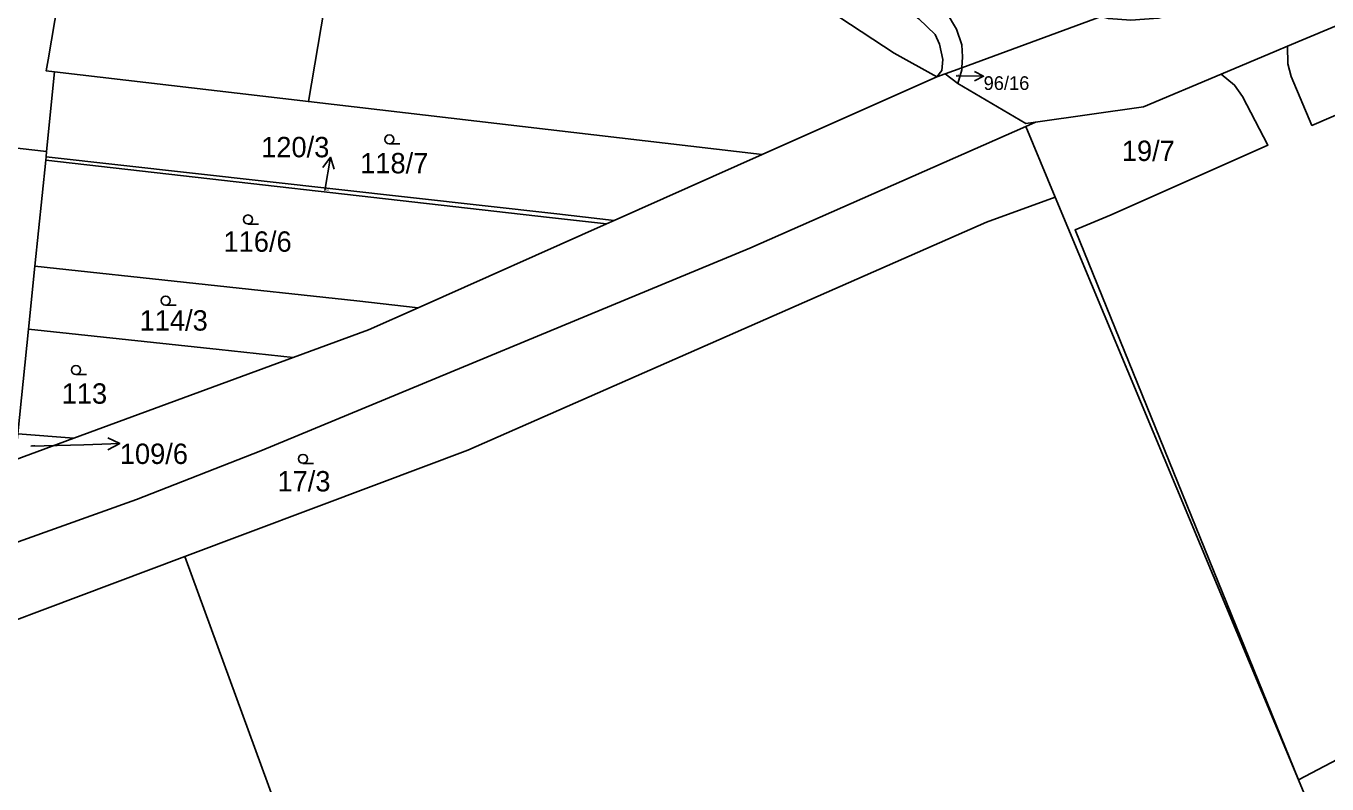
# Model space of a CAD drawing. Extents: x -598233 to -596890, y -1157848 to -1156431.
# Drawn here: x -597711.3 to -597602.8, y -1156993.1 to -1156929.9 of the extents above; entities that cross this region are included whole.
import ezdxf

# ---------------------------------------------------------------- set-up
doc = ezdxf.new("R2010")
doc.units = 0
for name, color, linetype in [('Level 1', 7, 'Continuous'), ('Level 4', 7, 'Continuous'), ('Level 5', 7, 'Continuous'), ('Level 57', 7, 'Continuous'), ('Level 60', 7, 'Continuous')]:
    doc.layers.add(name, color=color, linetype=linetype)

msp = doc.modelspace()

# ---------------------------------------------------------------- linework, layer by layer
at = {"layer": 'Level 1'}
for points in [[(-597710.87, -1156882.71), (-597659.26, -1156916.93), (-597656.8, -1156915.89), (-597638.44, -1156928.08), (-597636.81, -1156929.27), (-597635.43, -1156930.59), (-597635.08, -1156931.38), (-597634.79, -1156932.66), (-597634.89, -1156933.59), (-597635.29, -1156934.12)], [(-597702.27, -1156890.36), (-597704.74, -1156904.94), (-597709.45, -1156932.7), (-597709.6, -1156933.62), (-597708.92, -1156933.7)], [(-597682.22, -1156903.7), (-597687.72, -1156936.18)], [(-597682.22, -1156903.7), (-597673.86, -1156909.26), (-597647.93, -1156926.15), (-597638.87, -1156932.14), (-597635.29, -1156934.12)], [(-597606.06, -1156931.56), (-597595.87, -1156927.27), (-597587.57, -1156923.77), (-597580.22, -1156920.61), (-597577.53, -1156919.24), (-597574.9, -1156917.73), (-597572.36, -1156916.15), (-597569.06, -1156913.87), (-597566.71, -1156912.01)], [(-597633.22, -1156933.36), (-597633.16, -1156932.45), (-597633.23, -1156931.45), (-597633.66, -1156930.14), (-597634.51, -1156928.7), (-597635.22, -1156927.95), (-597636.82, -1156926.74), (-597656.56, -1156913.58)], [(-597605.13, -1156992.76), (-597583.97, -1156981.64), (-597552.14, -1156995.68), (-597530.95, -1156948.08), (-597537.3, -1156932.47), (-597567.64, -1156917.43), (-597571.33, -1156924.06), (-597604.01, -1156938.17), (-597605.74, -1156934.09), (-597606.02, -1156933.03), (-597606.06, -1156931.56)], [(-597633.22, -1156933.36), (-597621.58, -1156929.08)], [(-597611.59, -1156933.89), (-597606.97, -1156931.94), (-597606.06, -1156931.56)], [(-597709.57, -1156940.36), (-597708.92, -1156933.7)], [(-597687.72, -1156936.18), (-597708.92, -1156933.7)], [(-597635.29, -1156934.12), (-597649.87, -1156940.61)], [(-597635.29, -1156934.12), (-597634.62, -1156933.87)], [(-597634.62, -1156933.87), (-597633.22, -1156933.36)], [(-597634.62, -1156933.87), (-597633.55, -1156934.67)], [(-597633.55, -1156934.67), (-597633.23, -1156933.53), (-597633.22, -1156933.36)], [(-597611.59, -1156933.89), (-597618.05, -1156936.61), (-597627.07, -1156937.9)], [(-597611.59, -1156933.89), (-597610.47, -1156934.81), (-597609.79, -1156935.75), (-597607.68, -1156939.81), (-597620.76, -1156945.63), (-597623.77, -1156946.87), (-597605.13, -1156992.76)], [(-597633.55, -1156934.67), (-597627.87, -1156938.02), (-597627.07, -1156937.9)], [(-597649.87, -1156940.61), (-597687.72, -1156936.18)], [(-597740.42, -1156982.59), (-597736.99, -1156981.86), (-597702.06, -1156969.37), (-597691.71, -1156965.31), (-597650.91, -1156948.42), (-597627.87, -1156938.26)], [(-597709.57, -1156940.36), (-597729.86, -1156938.05)], [(-597627.87, -1156938.26), (-597627.07, -1156937.9)], [(-597627.87, -1156938.26), (-597625.42, -1156944.15)], [(-597709.61, -1156940.78), (-597709.57, -1156940.36)], [(-597649.87, -1156940.61), (-597662.21, -1156946.1)], [(-597710.54, -1156949.91), (-597709.64, -1156941.08)], [(-597709.64, -1156941.08), (-597709.61, -1156940.78)], [(-597662.86, -1156946.39), (-597667.62, -1156945.85), (-597709.64, -1156941.08)], [(-597709.61, -1156940.78), (-597667.01, -1156945.56), (-597662.21, -1156946.1)], [(-597698.03, -1156974.14), (-597682.05, -1156968.14), (-597674.44, -1156965.28), (-597631.15, -1156946.24), (-597625.42, -1156944.15)], [(-597605.13, -1156992.76), (-597625.42, -1156944.15)], [(-597662.86, -1156946.39), (-597678.56, -1156953.38)], [(-597662.21, -1156946.1), (-597662.86, -1156946.39)], [(-597711.07, -1156955.17), (-597710.54, -1156949.91)], [(-597678.56, -1156953.38), (-597683.69, -1156952.82), (-597710.54, -1156949.91)], [(-597678.56, -1156953.38), (-597682.71, -1156955.22), (-597688.99, -1156957.53)], [(-597711.96, -1156963.9), (-597711.07, -1156955.17)], [(-597688.99, -1156957.53), (-597695.18, -1156956.87), (-597711.07, -1156955.17)], [(-597707.29, -1156964.27), (-597688.99, -1156957.53)], [(-597712.18, -1156966.07), (-597707.29, -1156964.27)], [(-597711.96, -1156963.9), (-597707.29, -1156964.27)], [(-597724.24, -1156983.99), (-597698.03, -1156974.14)], [(-597685.78, -1157007.7), (-597698.03, -1156974.14)], [(-597605.13, -1156992.76), (-597602.98, -1156997.91), (-597594.26, -1157019.3)]]:
    msp.add_lwpolyline(points, dxfattribs=at)
at = {"layer": 'Level 5'}
for p, q in [((-597680.97, -1156939.72), (-597680.09, -1156939.72)), ((-597692.77, -1156946.4), (-597691.9, -1156946.4)), ((-597699.64, -1156953.17), (-597698.77, -1156953.17)), ((-597707.12, -1156958.96), (-597706.24, -1156958.96)), ((-597688.18, -1156966.37), (-597687.31, -1156966.37))]:
    msp.add_line(p, q, dxfattribs=at)
for centre in [(-597680.97, -1156939.34), (-597692.77, -1156946.02), (-597699.64, -1156952.79), (-597707.12, -1156958.58), (-597688.18, -1156965.99)]:
    msp.add_circle(centre, 0.375, dxfattribs=at)
at = {"layer": 'Level 57'}
for p, q in [((-597633.7, -1156934.03), (-597631.4, -1156934.07)), ((-597686.35, -1156943.61), (-597685.89, -1156940.83)), ((-597710.87, -1156964.94), (-597706.46, -1156964.81)), ((-597706.46, -1156964.81), (-597703.46, -1156964.72))]:
    msp.add_line(p, q, dxfattribs=at)
for points in [[(-597632.16, -1156933.67), (-597631.4, -1156934.07), (-597632.17, -1156934.44)], [(-597686.51, -1156941.68), (-597685.89, -1156940.83), (-597685.58, -1156941.83)], [(-597704.47, -1156964.25), (-597703.46, -1156964.72), (-597704.45, -1156965.25)]]:
    msp.add_lwpolyline(points, dxfattribs=at)
at = {"layer": 'Level 60'}
for points in [[(-597682.22, -1156903.7), (-597702.27, -1156890.36), (-597708.4, -1156886.33), (-597711.75, -1156884.12), (-597710.87, -1156882.71), (-597659.26, -1156916.93), (-597656.8, -1156915.89), (-597638.44, -1156928.08), (-597636.81, -1156929.27), (-597635.43, -1156930.59), (-597635.08, -1156931.38), (-597634.79, -1156932.66), (-597634.89, -1156933.59), (-597635.29, -1156934.12), (-597638.87, -1156932.14), (-597647.93, -1156926.15), (-597673.86, -1156909.26)], [(-597728.06, -1156901.77), (-597726.35, -1156886.79), (-597702.27, -1156890.36), (-597704.74, -1156904.94), (-597709.45, -1156932.7), (-597709.6, -1156933.62), (-597708.92, -1156933.7), (-597709.57, -1156940.36), (-597729.86, -1156938.05), (-597729.1, -1156930.44), (-597727.02, -1156909.5), (-597728.59, -1156906.36)], [(-597704.74, -1156904.94), (-597702.27, -1156890.36), (-597682.22, -1156903.7), (-597687.72, -1156936.18), (-597708.92, -1156933.7), (-597709.6, -1156933.62), (-597709.45, -1156932.7)], [(-597682.22, -1156903.7), (-597673.86, -1156909.26), (-597647.93, -1156926.15), (-597638.87, -1156932.14), (-597635.29, -1156934.12), (-597649.87, -1156940.61), (-597687.72, -1156936.18)], [(-597610.47, -1156934.81), (-597611.59, -1156933.89), (-597606.97, -1156931.94), (-597606.06, -1156931.56), (-597606.02, -1156933.03), (-597605.74, -1156934.09), (-597604.01, -1156938.17), (-597571.33, -1156924.06), (-597567.64, -1156917.43), (-597537.3, -1156932.47), (-597530.95, -1156948.08), (-597552.14, -1156995.68), (-597583.97, -1156981.64), (-597605.13, -1156992.76), (-597623.77, -1156946.87), (-597620.76, -1156945.63), (-597607.68, -1156939.81), (-597609.79, -1156935.75)], [(-597649.87, -1156940.61), (-597662.21, -1156946.1), (-597667.01, -1156945.56), (-597709.61, -1156940.78), (-597709.57, -1156940.36), (-597708.92, -1156933.7), (-597687.72, -1156936.18)], [(-597634.62, -1156933.87), (-597633.22, -1156933.36), (-597633.23, -1156933.53), (-597633.55, -1156934.67)], [(-597611.59, -1156933.89), (-597610.47, -1156934.81), (-597609.79, -1156935.75), (-597607.68, -1156939.81), (-597620.76, -1156945.63), (-597623.77, -1156946.87), (-597605.13, -1156992.76), (-597625.42, -1156944.15), (-597627.87, -1156938.26), (-597627.07, -1156937.9), (-597618.05, -1156936.61)], [(-597734.53, -1156937.52), (-597729.86, -1156938.05), (-597709.57, -1156940.36), (-597709.61, -1156940.78), (-597709.64, -1156941.08), (-597710.54, -1156949.91), (-597711.07, -1156955.17), (-597711.96, -1156963.9), (-597712.13, -1156965.57), (-597718.13, -1156967.08), (-597715.18, -1156965.42), (-597714.75, -1156961.76), (-597713.09, -1156947.25), (-597712.44, -1156941.54), (-597738.67, -1156938.54), (-597755.61, -1156936.64), (-597758.79, -1156965.41), (-597756.25, -1156965.7), (-597756.73, -1156970.15), (-597761.25, -1156969.82), (-597757.78, -1156934.88)], [(-597724.24, -1156983.99), (-597740.42, -1156982.59), (-597736.99, -1156981.86), (-597702.06, -1156969.37), (-597691.71, -1156965.31), (-597650.91, -1156948.42), (-597627.87, -1156938.26), (-597625.42, -1156944.15), (-597631.15, -1156946.24), (-597674.44, -1156965.28), (-597682.05, -1156968.14), (-597698.03, -1156974.14)], [(-597667.62, -1156945.85), (-597662.86, -1156946.39), (-597678.56, -1156953.38), (-597683.69, -1156952.82), (-597710.54, -1156949.91), (-597709.64, -1156941.08)], [(-597662.86, -1156946.39), (-597667.62, -1156945.85), (-597709.64, -1156941.08), (-597709.61, -1156940.78), (-597667.01, -1156945.56), (-597662.21, -1156946.1)], [(-597674.44, -1156965.28), (-597631.15, -1156946.24), (-597625.42, -1156944.15), (-597605.13, -1156992.76), (-597602.98, -1156997.91), (-597594.26, -1157019.3), (-597670.82, -1157048.71), (-597681.67, -1157018.97), (-597685.78, -1157007.7), (-597698.03, -1156974.14), (-597682.05, -1156968.14)], [(-597683.69, -1156952.82), (-597678.56, -1156953.38), (-597682.71, -1156955.22), (-597688.99, -1156957.53), (-597695.18, -1156956.87), (-597711.07, -1156955.17), (-597710.54, -1156949.91)], [(-597695.18, -1156956.87), (-597688.99, -1156957.53), (-597707.29, -1156964.27), (-597711.96, -1156963.9), (-597711.07, -1156955.17)], [(-597711.96, -1156963.9), (-597707.29, -1156964.27), (-597712.18, -1156966.07), (-597712.13, -1156965.57)], [(-597732.42, -1156984.88), (-597724.24, -1156983.99), (-597698.03, -1156974.14), (-597685.78, -1157007.7), (-597713.97, -1157017.98), (-597717.05, -1157009.53), (-597722.68, -1157011.58)]]:
    msp.add_lwpolyline(points, close=True, dxfattribs=at)
for points in [[(-597602.98, -1156997.91), (-597605.13, -1156992.76), (-597583.97, -1156981.64), (-597552.14, -1156995.68), (-597530.95, -1156948.08), (-597537.3, -1156932.47), (-597567.64, -1156917.43), (-597571.33, -1156924.06), (-597604.01, -1156938.17), (-597605.74, -1156934.09), (-597606.02, -1156933.03), (-597606.06, -1156931.56), (-597595.87, -1156927.27), (-597587.57, -1156923.77), (-597580.22, -1156920.61), (-597577.53, -1156919.24), (-597574.9, -1156917.73), (-597572.36, -1156916.15), (-597569.06, -1156913.87), (-597566.71, -1156912.01), (-597566.4, -1156912.15), (-597484.08, -1156948.02)], [(-597595.87, -1156927.27), (-597606.06, -1156931.56), (-597606.97, -1156931.94), (-597611.59, -1156933.89), (-597618.05, -1156936.61), (-597627.07, -1156937.9), (-597627.87, -1156938.02), (-597633.55, -1156934.67), (-597633.23, -1156933.53), (-597633.22, -1156933.36), (-597621.58, -1156929.08), (-597620.99, -1156929.24), (-597619.13, -1156929.39), (-597616.84, -1156929.21), (-597615.34, -1156928.84), (-597613.94, -1156928.33), (-597602.87, -1156923.66), (-597591.84, -1156919.04)], [(-597634.51, -1156928.7), (-597633.66, -1156930.14), (-597633.23, -1156931.45), (-597633.16, -1156932.45), (-597633.22, -1156933.36), (-597634.62, -1156933.87), (-597635.29, -1156934.12), (-597634.89, -1156933.59), (-597634.79, -1156932.66), (-597635.08, -1156931.38), (-597635.43, -1156930.59), (-597636.81, -1156929.27)], [(-597621.58, -1156929.08), (-597633.22, -1156933.36), (-597633.16, -1156932.45), (-597633.23, -1156931.45), (-597633.66, -1156930.14), (-597634.51, -1156928.7)], [(-597712.18, -1156966.07), (-597707.29, -1156964.27), (-597688.99, -1156957.53), (-597682.71, -1156955.22), (-597678.56, -1156953.38), (-597662.86, -1156946.39), (-597662.21, -1156946.1), (-597649.87, -1156940.61), (-597635.29, -1156934.12), (-597634.62, -1156933.87), (-597633.55, -1156934.67), (-597627.87, -1156938.02), (-597627.07, -1156937.9), (-597627.87, -1156938.26), (-597650.91, -1156948.42), (-597691.71, -1156965.31), (-597702.06, -1156969.37), (-597736.99, -1156981.86)]]:
    msp.add_lwpolyline(points, dxfattribs=at)

# ---------------------------------------------------------------- texts
at = {"layer": 'Level 4'}
for s, height, p in [('96/16', 0.1, (-597633.7, -1156934.03)), ('19/7', 1.7, (-597619.87, -1156941.14)), ('118/7', 1.7, (-597683.41, -1156942.17)), ('120/3', 0.1, (-597686.35, -1156943.61)), ('116/6', 1.7, (-597694.81, -1156948.71)), ('114/3', 1.7, (-597701.81, -1156955.29)), ('113', 1.7, (-597708.31, -1156961.39)), ('109/6', 0.1, (-597710.87, -1156964.94)), ('17/3', 1.7, (-597690.31, -1156968.71))]:
    msp.add_text(s, height=height, dxfattribs=at).set_placement(p)
at = {"layer": 'Level 57'}
for s, height, p in [('96/16', 1.14, (-597631.4, -1156935.21)), ('120/3', 1.7, (-597691.67, -1156940.83)), ('109/6', 1.7, (-597703.46, -1156966.42))]:
    msp.add_text(s, height=height, dxfattribs=at).set_placement(p)

doc.saveas('drawing.dxf')
